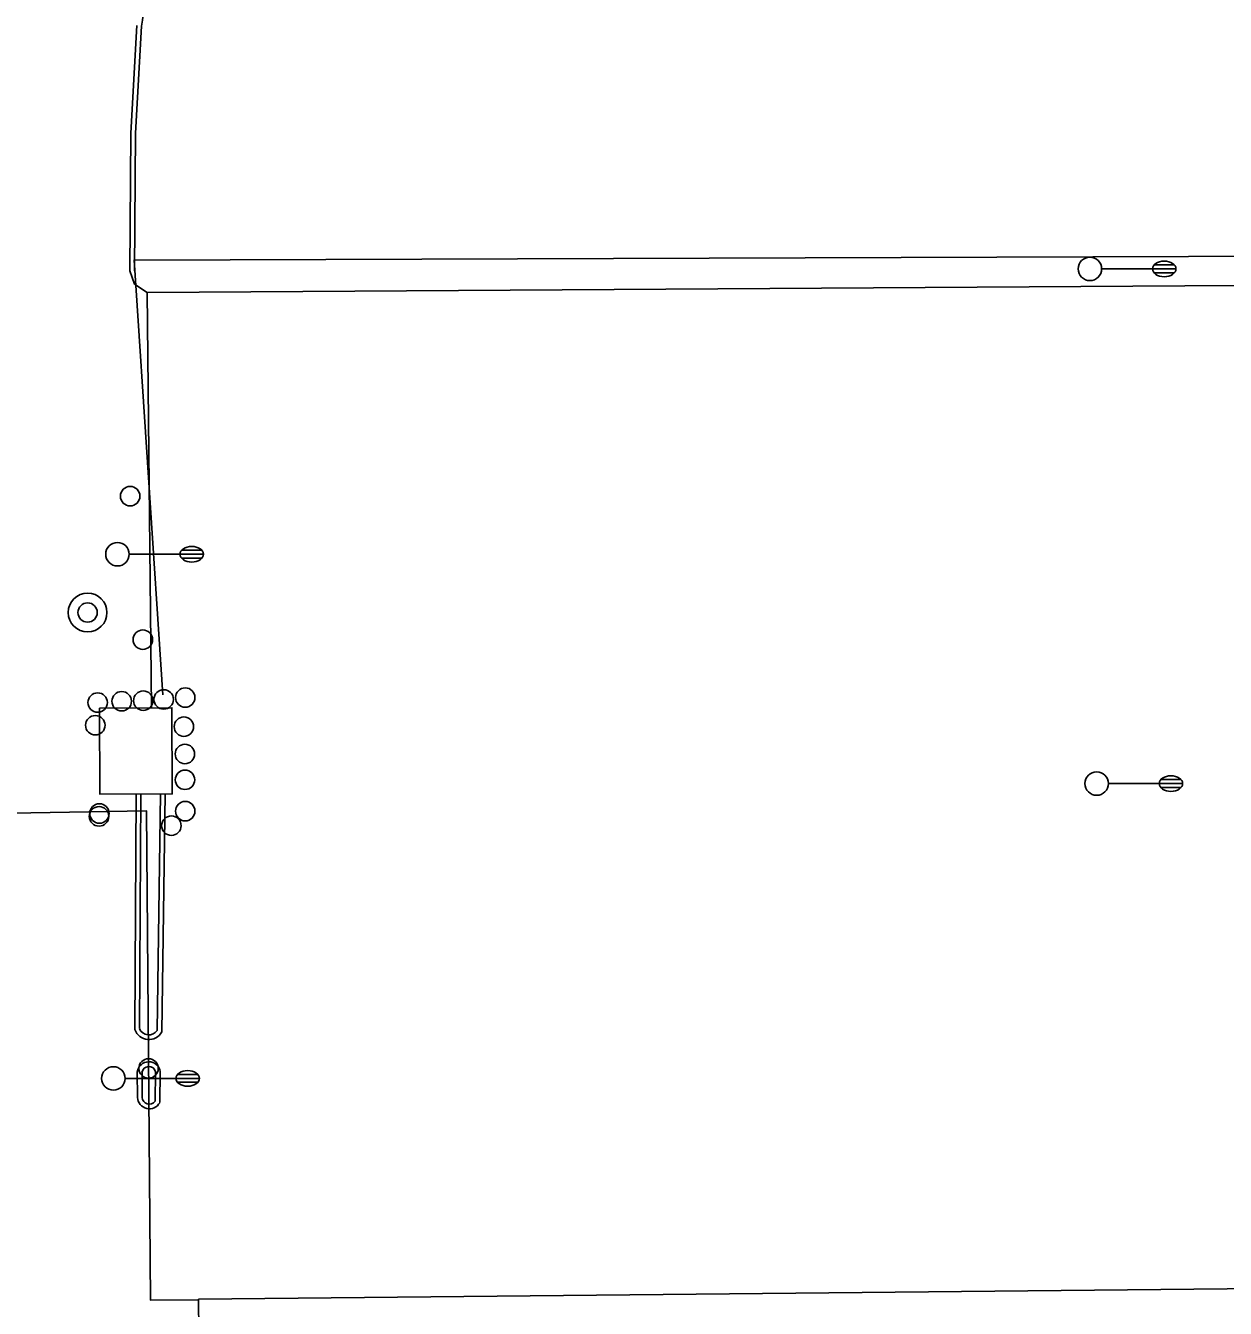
# Model space of a CAD drawing. Extents: x 2145380 to 2157287, y 139568 to 149130.
# Drawn here: x 2152740.3 to 2152893.8, y 142529.9 to 142694 of the extents above; entities that cross this region are included whole.
import ezdxf

# ---------------------------------------------------------------- set-up
doc = ezdxf.new("R2010")
doc.units = 0
for name, color, linetype in [('Default', 7, 'Continuous'), ('PR_PREVIOUSLY CONSTRUCTED', 7, 'Continuous'), ('TOPO_Asphalt', 7, 'Continuous'), ('TOPO_Building', 7, 'Continuous'), ('TOPO_Curb Back', 7, 'Continuous'), ('TOPO_Fence', 7, 'Continuous'), ('TOPO_Light Pole', 7, 'Continuous'), ('TOPO_Misc', 7, 'Continuous'), ('TOPO_Misc Line', 7, 'Continuous'), ('TOPO_San Manhole', 7, 'Continuous')]:
    doc.layers.add(name, color=color, linetype=linetype)

# ---------------------------------------------------------------- blocks, each defined once
blk = doc.blocks.new('LP')
at = {"layer": 'TOPO_Light Pole'}
blk.add_line((3.81, 0), (20.32, 0), dxfattribs=at)
for points in [[(20.32, 0), (27.94, 0)], [(20.32, 0), (23.5, 0)], [(20.83, 1.27), (27.43, 1.27)], [(20.83, 1.27), (23.5, 1.27)], [(23.71, 1.27), (27.43, 1.27)], [(23.71, 0), (27.94, 0)], [(20.83, -1.27), (27.43, -1.27)], [(20.83, -1.27), (23.5, -1.27)], [(23.71, -1.27), (27.43, -1.27)]]:
    blk.add_lwpolyline(points, dxfattribs=at)
blk.add_circle((0, 0), 3.81, dxfattribs=at)
blk.add_ellipse((24.13, 0), major_axis=(3.81, 0), ratio=0.666667, dxfattribs=at)
blk = doc.blocks.new('POST')
at = {"layer": 'TOPO_Misc'}
for start, end in [(90, 180), (180, 270), (360, 90), (270, 0)]:
    blk.add_arc((-0.01, 0.03), 3.16, start, end, dxfattribs=at)
blk = doc.blocks.new('EXMHSS')
at = {"layer": 'Default'}
for radius in [6.3, 3.13]:
    blk.add_circle((0, 0), radius, dxfattribs=at)

msp = doc.modelspace()

# ---------------------------------------------------------------- linework, layer by layer
at = {"layer": 'PR_PREVIOUSLY CONSTRUCTED'}
msp.add_arc((2152550.6, 141635.98), 1145.92, 60.40983, 90.40983, dxfattribs=at)
at = {"layer": 'TOPO_Asphalt'}
msp.add_lwpolyline([(2152753.68, 142662.61), (2152754.26, 142660.9), (2152755.87, 142659.85)], dxfattribs=at)
at = {"layer": 'TOPO_Building'}
msp.add_lwpolyline([(2152762.44, 142531.07), (2152927.92, 142532.7), (2152928.17, 142507.63), (2152762.69, 142505.99)], close=True, dxfattribs=at)
at = {"layer": 'TOPO_Curb Back'}
for points in [[(2152754.57, 142693.97), (2152753.78, 142680.22), (2152753.68, 142662.61)], [(2152755.17, 142693.91), (2152754.38, 142680.2), (2152754.28, 142662.61)], [(2152754.47, 142595.68), (2152754.32, 142565.55)], [(2152755.07, 142595.68), (2152754.92, 142565.66)], [(2152757.16, 142565.41), (2152757.59, 142595.69)], [(2152757.75, 142565.24), (2152758.19, 142595.68)], [(2152754.62, 142560.08), (2152754.63, 142556.85)], [(2152755.22, 142560.08), (2152755.23, 142556.87)], [(2152756.89, 142556.37), (2152756.95, 142560.13)], [(2152757.49, 142556.19), (2152757.55, 142560.18)]]:
    msp.add_lwpolyline(points, dxfattribs=at)
for centre, radius, start, end in [((2152809.75, 142686.66), 55.06, 147.4052, 172.4387), ((2152756.1, 142566.15), 1.89, 198.5748, 331.0594), ((2152756.1, 142566.15), 1.29, 202.6085, 324.9605), ((2152756.09, 142559.94), 1.48, 9.04, 173.4518), ((2152756.09, 142559.94), 0.882, 11.9957, 173.4542), ((2152756.16, 142556.94), 1.53, 183.5904, 330.4326), ((2152756.16, 142556.94), 0.93, 184.5195, 322.0714)]:
    msp.add_arc(centre, radius, start, end, dxfattribs=at)
at = {"layer": 'TOPO_Fence'}
for points in [[(2153021.97, 142533.74), (2153012.51, 142534.42), (2153011.86, 142595.49), (2152996.52, 142595.46), (2152995.77, 142656.01), (2152987.13, 142664.77), (2152754.21, 142663.97), (2152757.9, 142608.38)], [(2153009.78, 142532.06), (2153009.57, 142592.25), (2152994.67, 142592.47), (2152993.74, 142653.32), (2152988.06, 142661.33), (2152755.87, 142659.85), (2152756.44, 142606.69)], [(2152671.95, 142592.08), (2152755.78, 142593.54), (2152756.32, 142530.91), (2152762.44, 142530.97)]]:
    msp.add_lwpolyline(points, dxfattribs=at)
at = {"layer": 'TOPO_Misc Line'}
msp.add_lwpolyline([(2152749.79, 142606.67), (2152749.82, 142595.66), (2152759.08, 142595.69), (2152759.05, 142606.7)], close=True, dxfattribs=at)

# ---------------------------------------------------------------- block references
at = {"layer": 'TOPO_Light Pole', "xscale": 0.39370000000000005, "yscale": 0.3937000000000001}
for p in [(2152876.44, 142662.85), (2152752.08, 142626.35), (2152877.3, 142597.01), (2152751.56, 142559.29)]:
    msp.add_blockref('LP', p, dxfattribs=at)
at = {"layer": 'TOPO_Misc', "xscale": 0.39370000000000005, "yscale": 0.3937000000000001}
for p in [(2152753.71, 142633.76), (2152755.33, 142615.41), (2152760.75, 142608), (2152749.55, 142607.36), (2152752.63, 142607.53), (2152755.38, 142607.6), (2152758, 142607.76), (2152749.25, 142604.46), (2152760.58, 142604.28), (2152760.71, 142600.78), (2152760.72, 142597.48), (2152749.78, 142593.17), (2152760.75, 142593.47), (2152749.73, 142592.8), (2152758.98, 142591.61), (2152756.06, 142560.56)]:
    msp.add_blockref('POST', p, dxfattribs=at)
at = {"layer": 'TOPO_San Manhole', "xscale": 0.39370000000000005, "yscale": 0.3937000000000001}
msp.add_blockref('EXMHSS', (2152748.26, 142618.89), dxfattribs=at)

doc.saveas('drawing.dxf')
